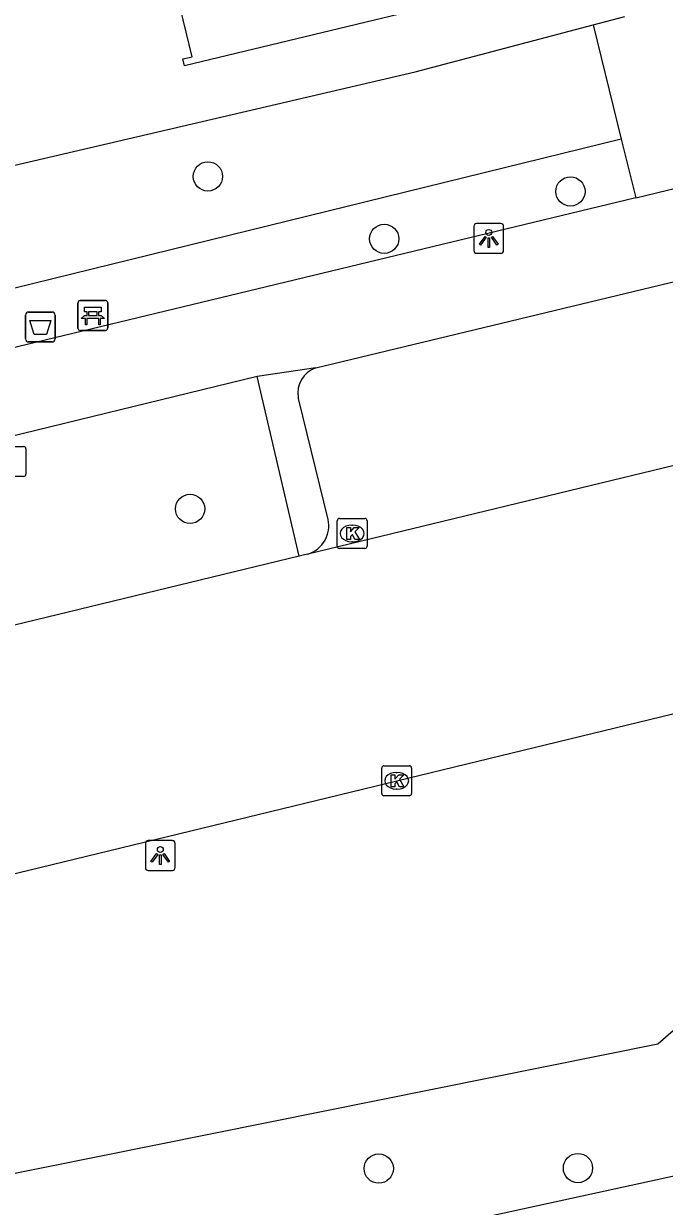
# Model space of a CAD drawing. Extents: x 159053 to 160041, y 380450 to 381422.
# Drawn here: x 159662.12 to 159683.55, y 380835.44 to 380874.99 of the extents above; entities that cross this region are included whole.
import ezdxf

# ---------------------------------------------------------------- set-up
doc = ezdxf.new("R2010")
doc.units = 0
for name, color, linetype in [('IMGEO_Afvalbak', 7, 'Continuous'), ('IMGEO_Bank', 7, 'Continuous'), ('IMGEO_Berm_groen', 7, 'Continuous'), ('IMGEO_Boom', 7, 'Continuous'), ('IMGEO_Fietspad_gesloten', 7, 'Continuous'), ('IMGEO_Groenvoorziening', 7, 'Continuous'), ('IMGEO_Kolk', 7, 'Continuous'), ('IMGEO_Lichtpunt', 7, 'Continuous'), ('IMGEO_Pand', 7, 'Continuous'), ('IMGEO_Rijbaan_lokaal_open', 7, 'Continuous'), ('IMGEO_Rioolput', 7, 'Continuous'), ('IMGEO_Voetpad_open', 7, 'Continuous')]:
    doc.layers.add(name, color=color, linetype=linetype)

msp = doc.modelspace()

# ---------------------------------------------------------------- linework, layer by layer
at = {"layer": 'IMGEO_Afvalbak'}
for p, q in [((159662.283, 380865.342), (159663.073, 380865.342)), ((159663.073, 380865.342), (159662.283, 380865.342)), ((159662.183, 380864.442), (159662.183, 380865.242)), ((159662.183, 380865.242), (159662.183, 380864.442)), ((159663.173, 380865.242), (159663.173, 380864.442)), ((159663.173, 380864.442), (159663.173, 380865.242)), ((159663.073, 380864.342), (159662.283, 380864.342)), ((159662.283, 380864.342), (159663.073, 380864.342))]:
    msp.add_line(p, q, dxfattribs=at)
msp.add_lwpolyline([(159662.326, 380865.056), (159663.03, 380865.056), (159662.881, 380864.586), (159662.475, 380864.586), (159662.326, 380865.056)], dxfattribs=at)
for centre, start, end in [((159662.283, 380865.242), 90, 180), ((159662.283, 380865.242), 90, 180), ((159663.073, 380865.242), 0, 90), ((159663.073, 380865.242), 360, 90), ((159662.283, 380864.442), 180, 270), ((159662.283, 380864.442), 180, 270), ((159663.073, 380864.442), 270, 0), ((159663.073, 380864.442), 270, 0)]:
    msp.add_arc(centre, 0.1, start, end, dxfattribs=at)
at = {"layer": 'IMGEO_Bank'}
for p, q in [((159664.008, 380865.727), (159664.849, 380865.727)), ((159664.849, 380865.727), (159664.008, 380865.727)), ((159663.933, 380864.802), (159663.933, 380865.643)), ((159663.933, 380865.643), (159663.933, 380864.802)), ((159664.242, 380865.233), (159664.242, 380865.339)), ((159664.286, 380865.339), (159664.286, 380865.233)), ((159664.574, 380865.345), (159664.292, 380865.345)), ((159664.58, 380865.233), (159664.58, 380865.339)), ((159664.624, 380865.339), (159664.624, 380865.233)), ((159664.933, 380865.652), (159664.933, 380864.811)), ((159664.933, 380864.811), (159664.933, 380865.652)), ((159664.63, 380865.125), (159664.237, 380865.125)), ((159664.292, 380865.227), (159664.574, 380865.227)), ((159664.858, 380864.727), (159664.017, 380864.727)), ((159664.017, 380864.727), (159664.858, 380864.727))]:
    msp.add_line(p, q, dxfattribs=at)
for points in [[(159664.236, 380865.345), (159664.15, 380865.345), (159664.15, 380865.506), (159664.713, 380865.506), (159664.713, 380865.345), (159664.63, 380865.345)], [(159664.18, 380865.125), (159664.038, 380865.125), (159664.15, 380865.227), (159664.236, 380865.227)], [(159664.23, 380865.118), (159664.23, 380864.911), (159664.187, 380864.911), (159664.187, 380865.118)], [(159664.63, 380865.227), (159664.713, 380865.227), (159664.825, 380865.125), (159664.686, 380865.125)], [(159664.68, 380865.118), (159664.68, 380864.911), (159664.636, 380864.911), (159664.636, 380865.118)]]:
    msp.add_lwpolyline(points, dxfattribs=at)
for centre, radius, start, end in [((159664.011, 380865.649), 0.0779, 92.4484, 184.2845), ((159664.011, 380865.649), 0.0779, 92.4484, 184.2845), ((159664.855, 380865.649), 0.0779, 2.4484, 94.2845), ((159664.855, 380865.649), 0.0779, 2.4484, 94.2845), ((159664.235, 380865.338), 0.00671, 2.8957, 87.1043), ((159664.292, 380865.338), 0.00671, 92.8957, 177.1043), ((159664.574, 380865.338), 0.00671, 2.8957, 87.1043), ((159664.631, 380865.338), 0.00671, 92.8957, 177.1043), ((159664.18, 380865.118), 0.00671, 2.8957, 87.1043), ((159664.237, 380865.118), 0.00671, 92.8957, 177.1043), ((159664.235, 380865.234), 0.00671, 272.8957, 357.1043), ((159664.292, 380865.234), 0.00671, 182.8957, 267.1043), ((159664.574, 380865.234), 0.00671, 272.8957, 357.1043), ((159664.631, 380865.234), 0.00671, 182.8957, 267.1043), ((159664.629, 380865.118), 0.00671, 2.8957, 87.1043), ((159664.686, 380865.118), 0.00671, 92.8957, 177.1043), ((159664.011, 380864.805), 0.0779, 182.4484, 274.2845), ((159664.011, 380864.805), 0.0779, 182.4484, 274.2845), ((159664.855, 380864.805), 0.0779, 272.4484, 4.2845), ((159664.855, 380864.805), 0.0779, 272.4484, 4.2845)]:
    msp.add_arc(centre, radius, start, end, dxfattribs=at)
at = {"layer": 'IMGEO_Berm_groen'}
msp.add_lwpolyline([(159702.826, 380840.849), (159708.623, 380846.103), (159702.394, 380850.759), (159692.426, 380848.77), (159683.336, 380840.857), (159582.518, 380820.586), (159580.633, 380826.862)], dxfattribs=at)
at = {"layer": 'IMGEO_Boom'}
for centre in [(159668.282, 380869.877), (159680.407, 380869.374), (159674.179, 380867.791), (159667.685, 380858.761), (159680.66, 380836.718), (159673.996, 380836.7)]:
    msp.add_circle(centre, 0.489, dxfattribs=at)
at = {"layer": 'IMGEO_Fietspad_gesloten'}
msp.add_lwpolyline([(159701.47, 380840.418), (159689.195, 380837.604), (159669.796, 380833.379), (159641.299, 380827.696), (159583.943, 380815.437)], dxfattribs=at)
at = {"layer": 'IMGEO_Groenvoorziening'}
for points in [[(159661.294, 380870.128), (159675.211, 380873.374), (159681.165, 380874.946)], [(159682.109, 380871.126), (159655.875, 380864.682)]]:
    msp.add_lwpolyline(points, dxfattribs=at)
at = {"layer": 'IMGEO_Kolk'}
for p, q in [((159672.605, 380857.513), (159672.605, 380858.365)), ((159672.68, 380858.439), (159673.532, 380858.439)), ((159673.093, 380858.219), (159673.118, 380858.219)), ((159673.606, 380858.365), (159673.606, 380857.513)), ((159673.532, 380857.439), (159672.68, 380857.439)), ((159673.116, 380857.659), (159673.091, 380857.659)), ((159674.096, 380849.243), (159674.096, 380850.095)), ((159674.171, 380850.169), (159675.023, 380850.169)), ((159674.584, 380849.949), (159674.609, 380849.949)), ((159675.097, 380850.095), (159675.097, 380849.243)), ((159675.023, 380849.169), (159674.171, 380849.169)), ((159674.607, 380849.389), (159674.582, 380849.389))]:
    msp.add_line(p, q, dxfattribs=at)
for points in [[(159672.605, 380857.513), (159672.605, 380858.365)], [(159672.68, 380858.439), (159673.532, 380858.439)], [(159673.606, 380858.365), (159673.606, 380857.513)], [(159672.926, 380858.139), (159673.049, 380858.139), (159673.049, 380857.988), (159673.179, 380858.139), (159673.343, 380858.139), (159673.197, 380857.988), (159673.35, 380857.739), (159673.198, 380857.739), (159673.113, 380857.903), (159673.049, 380857.836), (159673.049, 380857.739), (159672.926, 380857.739), (159672.926, 380858.139)], [(159673.532, 380857.439), (159672.68, 380857.439)], [(159674.096, 380849.243), (159674.096, 380850.095)], [(159674.171, 380850.169), (159675.023, 380850.169)], [(159674.417, 380849.869), (159674.54, 380849.869), (159674.54, 380849.718), (159674.67, 380849.869), (159674.834, 380849.869), (159674.688, 380849.718), (159674.841, 380849.469), (159674.689, 380849.469), (159674.604, 380849.633), (159674.54, 380849.566), (159674.54, 380849.469), (159674.417, 380849.469), (159674.417, 380849.869)], [(159675.097, 380850.095), (159675.097, 380849.243)], [(159675.023, 380849.169), (159674.171, 380849.169)]]:
    msp.add_lwpolyline(points, dxfattribs=at)
for centre, start, end in [((159672.682, 380858.363), 91.552, 178.448), ((159672.682, 380858.363), 91.552, 178.448), ((159673.53, 380858.363), 1.552, 88.448), ((159673.53, 380858.363), 1.552, 88.448), ((159672.682, 380857.515), 181.552, 268.448), ((159672.682, 380857.515), 181.552, 268.448), ((159673.53, 380857.515), 271.552, 358.448), ((159673.53, 380857.515), 271.552, 358.448), ((159674.173, 380850.093), 91.552, 178.448), ((159674.173, 380850.093), 91.552, 178.448), ((159675.021, 380850.093), 1.552, 88.448), ((159675.021, 380850.093), 1.552, 88.448), ((159674.173, 380849.245), 181.552, 268.448), ((159674.173, 380849.245), 181.552, 268.448), ((159675.021, 380849.245), 271.552, 358.448), ((159675.021, 380849.245), 271.552, 358.448)]:
    msp.add_arc(centre, 0.0765, start, end, dxfattribs=at)
for centre, major_axis, ratio, start_param, end_param in [((159673.092, 380857.939), (-0.387, 0.002), 0.722429, 4.712389, 7.853982), ((159673.117, 380857.939), (-0.39, 0.002), 0.717154, 1.570796, 4.712389), ((159674.583, 380849.669), (-0.387, 0.002), 0.722429, 4.712389, 7.853982), ((159674.608, 380849.669), (-0.39, 0.002), 0.717154, 1.570796, 4.712389)]:
    msp.add_ellipse(centre, major_axis=major_axis, ratio=ratio, start_param=start_param, end_param=end_param, dxfattribs=at)
at = {"layer": 'IMGEO_Lichtpunt'}
for p, q in [((159677.177, 380868.207), (159677.177, 380867.4)), ((159677.177, 380868.207), (159677.177, 380867.4)), ((159678.079, 380868.302), (159677.271, 380868.302)), ((159678.079, 380868.302), (159677.271, 380868.302)), ((159678.173, 380867.4), (159678.173, 380868.207)), ((159678.173, 380867.4), (159678.173, 380868.207)), ((159677.271, 380867.306), (159678.079, 380867.306)), ((159677.271, 380867.306), (159678.079, 380867.306)), ((159666.191, 380847.571), (159666.191, 380846.764)), ((159666.191, 380847.571), (159666.191, 380846.764)), ((159667.093, 380847.666), (159666.285, 380847.666)), ((159667.093, 380847.666), (159666.285, 380847.666)), ((159667.187, 380846.764), (159667.187, 380847.571)), ((159667.187, 380846.764), (159667.187, 380847.571)), ((159666.285, 380846.67), (159667.093, 380846.67)), ((159666.285, 380846.67), (159667.093, 380846.67))]:
    msp.add_line(p, q, dxfattribs=at)
for points in [[(159677.551, 380867.871), (159677.59, 380867.843), (159677.402, 380867.581), (159677.364, 380867.608), (159677.551, 380867.871)], [(159677.653, 380867.823), (159677.7, 380867.823), (159677.7, 380867.501), (159677.653, 380867.501), (159677.653, 380867.823)], [(159677.763, 380867.843), (159677.801, 380867.87), (159677.988, 380867.608), (159677.949, 380867.58), (159677.763, 380867.843)], [(159666.565, 380847.235), (159666.604, 380847.207), (159666.416, 380846.945), (159666.378, 380846.972), (159666.565, 380847.235)], [(159666.667, 380847.187), (159666.714, 380847.187), (159666.714, 380846.865), (159666.667, 380846.865), (159666.667, 380847.187)], [(159666.777, 380847.207), (159666.815, 380847.234), (159667.002, 380846.972), (159666.963, 380846.944), (159666.777, 380847.207)]]:
    msp.add_lwpolyline(points, dxfattribs=at)
for centre in [(159677.676, 380868.005), (159666.69, 380847.369)]:
    msp.add_circle(centre, 0.0994, dxfattribs=at)
for centre, start, end in [((159677.271, 380868.207), 90, 180), ((159677.271, 380868.207), 90, 180), ((159678.079, 380868.207), 0, 90), ((159678.079, 380868.207), 0, 90), ((159677.271, 380867.4), 180, 270), ((159677.271, 380867.4), 180, 270), ((159678.079, 380867.4), 270, 0), ((159678.079, 380867.4), 270, 360), ((159666.285, 380847.571), 90, 180), ((159666.285, 380847.571), 90, 180), ((159667.093, 380847.571), 0, 90), ((159667.093, 380847.571), 0, 90), ((159666.285, 380846.764), 180, 270), ((159666.285, 380846.764), 180, 270), ((159667.093, 380846.764), 270, 0), ((159667.093, 380846.764), 270, 360)]:
    msp.add_arc(centre, 0.0946, start, end, dxfattribs=at)
at = {"layer": 'IMGEO_Pand'}
msp.add_lwpolyline([(159672.858, 380881.236), (159675.777, 380881.928), (159677.176, 380875.905), (159674.69, 380875.305), (159667.504, 380873.571), (159667.448, 380873.805), (159667.751, 380873.878), (159666.354, 380879.665)], dxfattribs=at)
at = {"layer": 'IMGEO_Rijbaan_lokaal_open'}
for points in [[(159686.316, 380860.807), (159671.623, 380857.247)], [(159580.633, 380826.862), (159594.636, 380830.246), (159614.623, 380835.096), (159634.598, 380839.941), (159654.61, 380844.821), (159674.597, 380849.669), (159694.58, 380854.51), (159701.602, 380856.185), (159703.562, 380856.689), (159705.532, 380857.109), (159707.466, 380857.527), (159710.479, 380858.158), (159710.496, 380858.162)], [(159671.339, 380857.179), (159658.494, 380854.069)], [(159671.623, 380857.247), (159671.51, 380857.22), (159671.339, 380857.179)]]:
    msp.add_lwpolyline(points, dxfattribs=at)
at = {"layer": 'IMGEO_Rioolput'}
for p, q in [((159661.267, 380860.843), (159662.119, 380860.843)), ((159662.193, 380860.769), (159662.193, 380859.917)), ((159662.119, 380859.843), (159661.267, 380859.843))]:
    msp.add_line(p, q, dxfattribs=at)
for points in [[(159661.267, 380860.843), (159662.119, 380860.843)], [(159662.193, 380860.769), (159662.193, 380859.917)], [(159662.119, 380859.843), (159661.267, 380859.843)]]:
    msp.add_lwpolyline(points, dxfattribs=at)
for centre, start, end in [((159662.117, 380860.767), 1.552, 88.448), ((159662.117, 380860.767), 1.552, 88.448), ((159662.117, 380859.919), 271.552, 358.448), ((159662.117, 380859.919), 271.552, 358.448)]:
    msp.add_arc(centre, 0.0765, start, end, dxfattribs=at)
at = {"layer": 'IMGEO_Voetpad_open'}
for points in [[(159681.165, 380874.946), (159682.228, 380875.227)], [(159681.165, 380874.946), (159682.109, 380871.126)], [(159682.109, 380871.126), (159682.595, 380869.161)], [(159682.595, 380869.161), (159689.131, 380870.747)], [(159682.595, 380869.161), (159656.346, 380862.838)], [(159671.893, 380863.474), (159684.92, 380866.612)], [(159671.893, 380863.474), (159669.933, 380863.186)], [(159669.933, 380863.186), (159657.025, 380860.039)], [(159671.339, 380857.179), (159669.933, 380863.186)], [(159672.305, 380858.4), (159671.309, 380862.448), (159671.301, 380862.475)]]:
    msp.add_lwpolyline(points, dxfattribs=at)
for centre, radius, start, end in [((159672.166, 380862.637), 0.88, 108.0909, 190.6078), ((159671.331, 380858.197), 0.995, 331.2155, 11.7723), ((159671.33, 380858.2), 0.997, 287.0782, 331.0798)]:
    msp.add_arc(centre, radius, start, end, dxfattribs=at)

doc.saveas('drawing.dxf')
